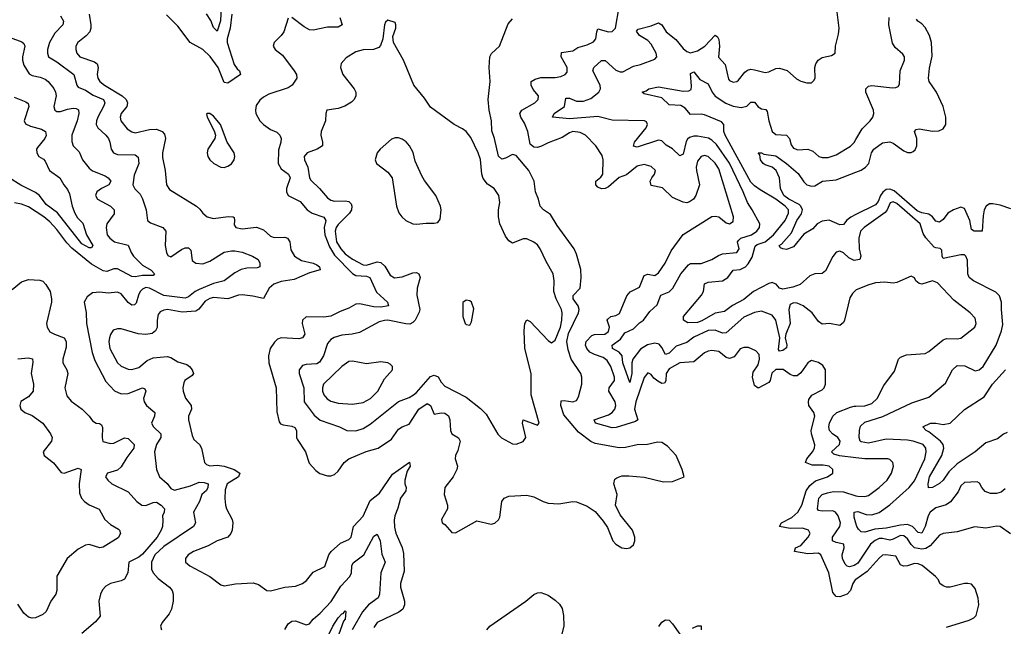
# Model space of a CAD drawing. Header units: inches. Extents: x 1603819 to 1745079, y 385938 to 533966.
# Tile 270 of 561: x 1695300 to 1700834, y 430829 to 434238. Entities that reach past the tile are written whole.
import ezdxf

# ---------------------------------------------------------------- set-up
doc = ezdxf.new("R2010")
doc.units = ezdxf.units.IN
doc.header["$MEASUREMENT"] = 0
doc.layers.add('B6493', color=7, linetype='Continuous')
doc.layers.add('B7403', color=7, linetype='Continuous')

msp = doc.modelspace()

# ---------------------------------------------------------------- linework, layer by layer
at = {"layer": 'B6493', "color": 5}
for points, elevation in [([(1696432.9, 434312.9), (1696428.2, 434231.8), (1696410, 434173.3), (1696390, 434193.6), (1696374, 434234), (1696350, 434271.1)], 360), ([(1700000, 431092.4), (1699996.6, 431090), (1699982.3, 431070), (1699968.8, 431031.2), (1699950, 431010.6), (1699910, 430995.8), (1699890, 430997.4), (1699870, 431018.4), (1699848, 431130), (1699803, 431230), (1699790, 431239.4), (1699730, 431236.4), (1699654.7, 431250), (1699660.4, 431270), (1699690, 431284.3), (1699732.3, 431330), (1699742.3, 431350), (1699733.1, 431370), (1699700.4, 431380.4), (1699630, 431379.4), (1699569.7, 431390), (1699581.8, 431410), (1699640.1, 431439.9), (1699674.2, 431470), (1699696.9, 431510), (1699719.9, 431590), (1699740.4, 431619.6), (1699773.2, 431646.8), (1699840.7, 431670), (1699869.6, 431690), (1699869.7, 431710), (1699849.6, 431730), (1699815.1, 431735.1), (1699754.2, 431734.2), (1699716, 431750), (1699725, 431770), (1699756.7, 431810), (1699766.5, 431830), (1699768.6, 431848.6), (1699749.9, 431910), (1699749.2, 431930), (1699769.3, 432010), (1699762.8, 432030), (1699736.4, 432070), (1699732.8, 432090), (1699735.5, 432104.5), (1699752.3, 432127.7), (1699810, 432158), (1699822, 432170), (1699829.7, 432190), (1699829.6, 432270), (1699814.7, 432294.7), (1699790, 432312.6), (1699750, 432322.4), (1699742, 432318), (1699730, 432309.4), (1699690, 432253.2), (1699670, 432236), (1699650, 432236), (1699630, 432244.5), (1699592.1, 432272.1), (1699550, 432272), (1699527.6, 432252.4), (1699518.6, 432210), (1699510, 432198.9), (1699450, 432168.4), (1699430, 432182.8), (1699419.4, 432230), (1699423, 432257), (1699450, 432298.9), (1699458.6, 432330), (1699456.1, 432356.1), (1699437.7, 432377.7), (1699395.7, 432395.7), (1699370, 432396.8), (1699350, 432388.7), (1699316.6, 432343.4), (1699290, 432334.5), (1699270, 432339.9), (1699230, 432372.8), (1699190, 432379.4), (1699170, 432375), (1699150, 432365.8), (1699090, 432315.6), (1699010, 432310.5), (1698950, 432276.9), (1698933, 432250), (1698931.5, 432208.5), (1698924.2, 432195.8), (1698910, 432194.3), (1698886.2, 432206.2), (1698863.9, 432223.9), (1698850, 432244.4), (1698830, 432253), (1698810, 432228.2), (1698763.3, 432090), (1698756.6, 432050), (1698773.8, 431990), (1698760.7, 431979.3), (1698652.8, 431947.2), (1698630, 431945), (1698536.9, 431970), (1698529.9, 431990), (1698610, 432018.3), (1698630.2, 432029.8), (1698644.3, 432050), (1698649.9, 432070), (1698648, 432090), (1698611.8, 432150), (1698612.5, 432170), (1698642.5, 432210), (1698643.6, 432230), (1698622.4, 432290), (1698602.8, 432322.8), (1698579.2, 432339.2), (1698530, 432355.8), (1698504.3, 432370), (1698487, 432390), (1698479.9, 432410), (1698484.7, 432430), (1698516.6, 432463.4), (1698530, 432469.2), (1698589.5, 432470.5), (1698610, 432486.4), (1698615.7, 432510), (1698602.8, 432550), (1698605.2, 432554.8), (1698622.2, 432570), (1698650, 432576), (1698672.1, 432587.9), (1698713.2, 432686.8), (1698731.1, 432708.9), (1698784.2, 432735.8), (1698810, 432799.7), (1698830, 432807.6), (1698870, 432800.5), (1698890, 432815), (1698927.3, 432870), (1698961.3, 432938.7), (1699030, 433031.8), (1699190, 433131.2), (1699210, 433134.2), (1699230, 433130.2), (1699270, 433096), (1699290, 433090.3), (1699310, 433104.4), (1699312.2, 433130), (1699230, 433400.4), (1699210, 433431.9), (1699170, 433469.1), (1699150, 433474.3), (1699130, 433469.8), (1699110, 433443), (1699102.7, 433410), (1699103.6, 433390), (1699120.7, 433310), (1699100.7, 433250), (1699087.2, 433230), (1699065.5, 433214.5), (1699050, 433209.8), (1699030, 433212.1), (1698970, 433238.7), (1698912.7, 433292.7), (1698850, 433306.8), (1698843.9, 433330), (1698852.7, 433350), (1698868.9, 433370), (1698874.5, 433390), (1698850, 433412.3), (1698810, 433424.5), (1698770, 433414.8), (1698710, 433366.2), (1698670, 433351.5), (1698610, 433299.7), (1698590, 433289.5), (1698570, 433286.9), (1698550, 433297.5), (1698537.9, 433310), (1698538, 433330), (1698566.6, 433353.4), (1698577.4, 433370), (1698579.5, 433450), (1698574.3, 433474.3), (1698538.5, 433530), (1698481.2, 433590), (1698450, 433604.8), (1698410, 433608.9), (1698390, 433601.9), (1698350, 433576.8), (1698270, 433546.4), (1698233.6, 433526.4), (1698210, 433518.9), (1698190, 433521.7), (1698170, 433538.9), (1698155.4, 433610), (1698136.6, 433656.6), (1698116.4, 433690), (1698111.8, 433710), (1698121.6, 433730), (1698195.8, 433770), (1698214, 433790), (1698216, 433810), (1698186, 433846), (1698175.2, 433870), (1698174.4, 433890), (1698196.8, 433903.2), (1698230, 433912.8), (1698310, 433913.3), (1698341.4, 433918.6), (1698366.2, 433930), (1698376.7, 433943.3), (1698378, 433970), (1698343, 434030), (1698345.5, 434054.5), (1698410, 434063.4), (1698437.4, 434082.6), (1698490, 434097.5), (1698526.2, 434113.8), (1698539.2, 434130), (1698543.4, 434170), (1698550, 434187.4), (1698610.4, 434169.6), (1698630, 434171.9), (1698649.8, 434190), (1698669.9, 434310)], 380), ([(1700000, 432718.4), (1699980.2, 432699.8), (1699965.5, 432674.5), (1699935.8, 432550), (1699930, 432537.2), (1699910, 432519.3), (1699851.4, 432531.4), (1699810, 432526.6), (1699790, 432542.4), (1699755.1, 432590), (1699703.1, 432630), (1699670, 432644.9), (1699650, 432646.3), (1699630, 432638.4), (1699624, 432610), (1699629.7, 432530), (1699606.4, 432470), (1699603.2, 432450), (1699611.7, 432410), (1699610, 432393.2), (1699590, 432379.3), (1699570, 432376), (1699564.5, 432384.5), (1699572.8, 432450), (1699549.8, 432550), (1699530, 432576.8), (1699470, 432599.3), (1699430, 432593.3), (1699370, 432565.8), (1699270, 432477.5), (1699250, 432476.6), (1699210, 432493.6), (1699170, 432491.6), (1699090, 432453.5), (1699050, 432423.4), (1698990, 432403.9), (1698950, 432363.4), (1698930, 432356.2), (1698910, 432396.5), (1698894.5, 432414.5), (1698870, 432419.4), (1698829, 432411), (1698790, 432386.5), (1698746.2, 432330), (1698739.9, 432310), (1698739.8, 432250), (1698730, 432199.5), (1698690.6, 432310), (1698687.1, 432350), (1698669.4, 432369.4), (1698631.6, 432390), (1698630.6, 432410), (1698676.3, 432443.7), (1698701.8, 432478.2), (1698750, 432500.4), (1698784.7, 432535.3), (1698806.2, 432550), (1698841.1, 432598.9), (1698883.7, 432636.3), (1698903.1, 432690), (1698951.1, 432708.9), (1698971.3, 432728.7), (1699015.8, 432810), (1699059.9, 432860.1), (1699070, 432868.4), (1699130, 432868.4), (1699190, 432890.2), (1699226.9, 432913.1), (1699250, 432921.7), (1699330.9, 432930), (1699343.7, 432950), (1699335.2, 432990), (1699341.5, 432998.5), (1699353.8, 433010), (1699412.9, 433030), (1699443.7, 433050), (1699458.2, 433070), (1699460.8, 433090), (1699417.2, 433170), (1699389.9, 433209.9), (1699367.3, 433270), (1699290, 433432.5), (1699217.3, 433537.3), (1699190, 433561.9), (1699171.8, 433571.8), (1699110, 433582.6), (1699090, 433582.6), (1699064.5, 433575.5), (1699053.6, 433566.4), (1699047, 433553), (1699030, 433481.7), (1699010, 433472.9), (1698970, 433512.5), (1698933.6, 433533.6), (1698910, 433556.4), (1698899.3, 433559.3), (1698890, 433560.7), (1698770, 433521.7), (1698750, 433527), (1698756.2, 433550), (1698821.8, 433630), (1698829.7, 433650), (1698823.3, 433663.3), (1698812.7, 433670), (1698630, 433673.7), (1698550, 433693.6), (1698390, 433680.9), (1698294.5, 433690), (1698304.8, 433710), (1698362, 433750), (1698370, 433797.1), (1698390, 433797.7), (1698430, 433779.8), (1698470, 433779.6), (1698510, 433795.7), (1698555, 433830), (1698564.6, 433850), (1698562.7, 433870), (1698521, 433950), (1698526.9, 433970), (1698570, 434008), (1698590, 434009.1), (1698650, 433954.5), (1698674.9, 433945.1), (1698690, 433945.6), (1698750, 433976.5), (1698790, 433986.3), (1698870, 434016.4), (1698880.5, 434030), (1698876.8, 434050), (1698850, 434099.8), (1698830, 434121.1), (1698783.5, 434150), (1698767.3, 434172.7), (1698775.6, 434184.4), (1698850, 434203.9), (1698890, 434221.1), (1698909, 434209), (1698933.2, 434170), (1698987.2, 434127.2), (1699030, 434075.9), (1699050, 434058.9), (1699070, 434052.7), (1699110, 434063.4), (1699150.9, 434089.1), (1699210, 434150.3), (1699221.8, 434141.8), (1699230, 434127.3), (1699234.3, 434090), (1699227.2, 434027.2), (1699265.4, 433985.4), (1699284.3, 433904.3), (1699290, 433895.8), (1699310, 433887.6), (1699330, 433890.3), (1699340.9, 433899.1), (1699376.3, 433943.7), (1699390, 433954.7), (1699410, 433959.3), (1699430, 433956.5), (1699490, 433940.8), (1699510, 433945), (1699550, 433963.2), (1699570, 433964.9), (1699613, 433953), (1699666.4, 433906.4), (1699690, 433892.7), (1699723.4, 433883.4), (1699750, 433883), (1699764.4, 433895.6), (1699771, 433909), (1699769.7, 433970), (1699774.7, 433990), (1699788, 434010), (1699810, 434024.9), (1699863.7, 434036.3), (1699884, 434050), (1699885.2, 434090), (1699902.8, 434157.2), (1699905.3, 434190), (1699890.7, 434310)], 360), ([(1695530, 434259.6), (1695547.1, 434230), (1695542.8, 434210), (1695497.5, 434162.5), (1695467.4, 434110), (1695457.5, 434070), (1695456.9, 434050), (1695463.1, 434030), (1695510, 434000.9), (1695605.5, 433930), (1695620.9, 433870), (1695630, 433858.2), (1695670, 433841.3), (1695713.6, 433813.6), (1695770.7, 433790), (1695778.6, 433770), (1695774.1, 433754.1), (1695738.9, 433690), (1695731.5, 433670), (1695730.9, 433650), (1695740.2, 433630), (1695785.4, 433590), (1695799.3, 433570), (1695807.8, 433550), (1695814.7, 433510), (1695827.8, 433490), (1695850, 433480.9), (1695950, 433478.4), (1695965.9, 433465.9), (1695969.4, 433430), (1695944.5, 433364.5), (1695937.2, 433310), (1695947.6, 433287.6), (1695977.1, 433257.1), (1695990, 433230.6), (1696011.4, 433170), (1696019.5, 433110), (1696036.1, 433096.1), (1696104.9, 433070), (1696121.3, 433050), (1696118.9, 432970), (1696125.7, 432930), (1696133.8, 432913.8), (1696150, 432906), (1696210, 432946.7), (1696230, 432955.8), (1696250, 432956.5), (1696263, 432943), (1696270, 432885.7), (1696290.2, 432870.2), (1696330, 432866.3), (1696370, 432880.4), (1696450, 432931.9), (1696490, 432940.1), (1696510, 432939.5), (1696550, 432932.5), (1696608.5, 432910), (1696640.3, 432890), (1696650.3, 432870), (1696650, 432849.7), (1696635.5, 432844.5), (1696577.7, 432842.3), (1696546.1, 432833.9), (1696510, 432815.3), (1696449.6, 432770.4), (1696390, 432754.7), (1696310, 432721.8), (1696286.3, 432710), (1696250, 432679.9), (1696230, 432674.1), (1696110, 432688), (1696030.6, 432730), (1696010, 432732.8), (1695990, 432724.7), (1695978, 432710), (1695967.4, 432690), (1695954.7, 432645.3), (1695945.1, 432634.9), (1695930, 432634), (1695910, 432648.4), (1695870, 432697.2), (1695850, 432706.4), (1695798.6, 432701.4), (1695750, 432706), (1695710, 432703), (1695679.5, 432680.5), (1695662.6, 432650), (1695673.4, 432593.4), (1695676, 432530), (1695707.7, 432367.7), (1695723.6, 432323.6), (1695784.7, 432204.7), (1695833, 432153), (1695870, 432135.9), (1695910, 432137.1), (1695990, 432168.7), (1696003.8, 432163.8), (1696008.7, 432150), (1695996.5, 432110), (1695999.1, 432090), (1696012.8, 432070), (1696060.7, 432030), (1696058.8, 432010), (1696040.7, 431970), (1696052.6, 431950), (1696093.7, 431910), (1696093.5, 431890), (1696068.7, 431850), (1696058.9, 431810), (1696070.2, 431710), (1696085.5, 431670), (1696130, 431631.3), (1696150, 431602.8), (1696170, 431593.7), (1696261.3, 431618.7), (1696310, 431639.1), (1696337.3, 431637.3), (1696359.2, 431630), (1696357.5, 431610), (1696350, 431592.4), (1696323.2, 431570), (1696310.8, 431530), (1696277.6, 431470), (1696288.4, 431410), (1696277.2, 431390), (1696110, 431278.2), (1696059.7, 431230), (1696041, 431190), (1696040.5, 431150), (1696049.7, 431129.7), (1696078.3, 431098.3), (1696141.7, 431050), (1696156.5, 431030), (1696163.6, 431010), (1696163.9, 430970), (1696153.7, 430926.3), (1696140.7, 430899.3), (1696100.4, 430850), (1696092.7, 430830), (1696098, 430810)], 360), ([(1695691.4, 434268.6), (1695700.4, 434210), (1695700.4, 434190), (1695693.9, 434170), (1695673.2, 434146.8), (1695626.7, 434110), (1695616.5, 434090), (1695615.9, 434070), (1695621.6, 434050), (1695638.5, 434030), (1695720.6, 434000.6), (1695736.6, 433990), (1695741, 433970), (1695735.3, 433930), (1695739.1, 433910), (1695751.6, 433890), (1695776.6, 433870), (1695876.9, 433810), (1695898, 433790), (1695906.7, 433770), (1695902.4, 433750), (1695871, 433710), (1695865.5, 433690), (1695869.2, 433669.2), (1695904.3, 433624.3), (1695930, 433607.1), (1695950, 433602.8), (1696030, 433620.7), (1696070, 433622.1), (1696100.3, 433610), (1696114.4, 433594.4), (1696119.4, 433570), (1696103.9, 433490), (1696103.5, 433463.5), (1696118.7, 433390), (1696126, 433310), (1696143.3, 433283.3), (1696294.4, 433190), (1696313.5, 433173.5), (1696330.3, 433150), (1696354.9, 433130), (1696390, 433120.8), (1696471.7, 433131.7), (1696500.7, 433130), (1696505.7, 433125.7), (1696508, 433110), (1696505.1, 433085.1), (1696515.5, 433070), (1696550, 433062.7), (1696631.8, 433071.8), (1696670, 433056.5), (1696710, 433021.1), (1696730, 433013.2), (1696790, 433016.8), (1696806, 433010), (1696818.3, 432990), (1696824.2, 432944.2), (1696845.4, 432910), (1696884.5, 432884.5), (1696950, 432870.5), (1696970, 432860.8), (1696985.4, 432850), (1696988.4, 432831.6), (1696930, 432816), (1696842.3, 432777.7), (1696770, 432766), (1696728.9, 432751.1), (1696702.3, 432730), (1696670, 432671.9), (1696610, 432685.2), (1696550, 432691.1), (1696530, 432689.9), (1696470, 432669.9), (1696390, 432677.6), (1696368.6, 432671.4), (1696343.4, 432656.6), (1696307.7, 432612.3), (1696290, 432599.9), (1696214.5, 432594.5), (1696130.9, 432609.1), (1696110, 432606.6), (1696090, 432596.4), (1696079, 432581), (1696072.6, 432550), (1696072.3, 432507.7), (1696064, 432490), (1696045.4, 432474.6), (1696010, 432468.8), (1695966.5, 432473.5), (1695870, 432500.2), (1695850, 432501.8), (1695826.2, 432493.8), (1695810.1, 432469.9), (1695805.1, 432450), (1695802.3, 432430), (1695806.9, 432390), (1695850.8, 432310), (1695870.5, 432290.5), (1695910, 432273.8), (1695930, 432272.7), (1695970, 432284.1), (1696016.7, 432323.3), (1696050, 432338.8), (1696130, 432346.2), (1696150, 432340.2), (1696190, 432314.7), (1696240.4, 432300.4), (1696255, 432290), (1696270.2, 432270), (1696276.5, 432250), (1696270, 432238.7), (1696229, 432211), (1696222.3, 432197.7), (1696216.9, 432170), (1696218.6, 432150), (1696231.8, 432111.8), (1696265, 432070), (1696265.2, 432050), (1696249.2, 432010), (1696248.4, 431990), (1696270, 431900.7), (1696279.7, 431879.7), (1696310.3, 431850), (1696322.3, 431830), (1696338.3, 431750), (1696350, 431739), (1696370, 431731.1), (1696410, 431735.1), (1696450, 431728.6), (1696506.2, 431710), (1696536.9, 431690), (1696530.2, 431670), (1696465.8, 431630), (1696455.4, 431595.4), (1696452.8, 431547.2), (1696456.5, 431510), (1696462.8, 431490), (1696495.3, 431430), (1696498.5, 431410), (1696494.9, 431370), (1696486.5, 431350), (1696470.1, 431329.9), (1696410, 431309.1), (1696359.4, 431280.6), (1696276.5, 431250), (1696247.9, 431230), (1696231.5, 431210), (1696233.1, 431190), (1696256.9, 431170), (1696370, 431108.3), (1696430, 431063.1), (1696450, 431056.9), (1696512.9, 431067.1), (1696612.9, 431072.9), (1696643.4, 431063.4), (1696690, 431030.3), (1696710, 431029), (1696790, 431049.2), (1696850, 431055.2), (1696890, 431070.2), (1696912.8, 431087.2), (1696950, 431132.8), (1697014.9, 431165.1), (1697037.5, 431230), (1697050.7, 431250), (1697104.3, 431295.7), (1697150, 431317.5), (1697163.9, 431330), (1697177, 431390), (1697230, 431448.6), (1697270, 431536.3), (1697323.3, 431576.7), (1697396.6, 431683.4), (1697490.8, 431750.8), (1697494.3, 431730), (1697478.8, 431701.2), (1697465.4, 431650), (1697465.6, 431630), (1697473.1, 431610), (1697470.9, 431590), (1697439.9, 431550), (1697426.2, 431493.8), (1697408.8, 431450), (1697405.8, 431425.8), (1697406.5, 431386.5), (1697413.5, 431353.5), (1697450, 431272.7), (1697458.2, 431238.2), (1697460.8, 431139.2), (1697440.6, 431070), (1697440.2, 431050), (1697464, 430970), (1697463.8, 430950), (1697453.8, 430926.2), (1697431.4, 430908.6), (1697309.1, 430850), (1697290, 430822)], 380), ([(1696492, 434270), (1696484.2, 434190), (1696467.1, 434130), (1696466.4, 434110), (1696506.4, 433986.4), (1696522.1, 433962.1), (1696536.2, 433950), (1696541.8, 433930), (1696470, 433881.8), (1696450, 433885.8), (1696415.1, 433970), (1696371.6, 434031.6), (1696330, 434069.9), (1696258.2, 434110), (1696190, 434201.1), (1696125.8, 434265.8)], 380), ([(1696810, 434246), (1696784.2, 434170), (1696770, 434149.6), (1696730.4, 434110), (1696725, 434090), (1696736.9, 434070), (1696778.1, 434038.1), (1696843.7, 433950), (1696855.3, 433930), (1696857.6, 433910), (1696831.8, 433870), (1696810, 433854.5), (1696701.2, 433818.8), (1696670, 433803.5), (1696650, 433785.1), (1696630, 433756.2), (1696625.8, 433730), (1696628.1, 433710), (1696649.4, 433670), (1696670, 433649.2), (1696710, 433621.1), (1696746.1, 433606.1), (1696761.6, 433590), (1696770, 433571), (1696768.8, 433550), (1696755.7, 433504.3), (1696753.5, 433430), (1696770, 433400.7), (1696811.7, 433370), (1696819.8, 433350), (1696800.6, 433290), (1696800.2, 433270), (1696809.2, 433250), (1696877.3, 433217.3), (1696915.9, 433170), (1696943.9, 433150), (1697010, 433127.9), (1697020.8, 433110), (1697012.1, 433070), (1697015.4, 433030), (1697041.4, 432961.4), (1697070, 432914.6), (1697170, 432811.7), (1697190, 432800.6), (1697250, 432796.3), (1697268.4, 432788.4), (1697306.1, 432706.1), (1697367.2, 432650), (1697372.4, 432630), (1697330, 432623.5), (1697290, 432624.6), (1697210, 432641.8), (1697190, 432638.9), (1697150, 432616.3), (1697101.5, 432598.5), (1697048.7, 432571.3), (1697010, 432566.1), (1696910, 432567.7), (1696889.4, 432550), (1696888.9, 432530), (1696902.7, 432470), (1696890.2, 432450), (1696870, 432444.9), (1696770, 432450.6), (1696750, 432442.4), (1696733.3, 432426.7), (1696708, 432390), (1696698.6, 432350), (1696700.7, 432310), (1696741.1, 432170), (1696746.2, 432033.8), (1696758.3, 431978.3), (1696767.1, 431967.1), (1696781.7, 431961.7), (1696830, 431954.6), (1696846.8, 431946.8), (1696856.8, 431930), (1696856.5, 431890), (1696860.3, 431880.3), (1696907.5, 431810), (1696926.9, 431746.9), (1696964.4, 431704.4), (1696987.8, 431687.8), (1697030, 431675.5), (1697050, 431675.2), (1697070, 431682.3), (1697090, 431700.2), (1697124.7, 431750), (1697150, 431770.2), (1697248.6, 431811.4), (1697315.8, 431830), (1697390, 431881.1), (1697430, 431936.9), (1697450, 431950.1), (1697490, 431964.7), (1697544.3, 432050), (1697590, 432080.9), (1697609.5, 432069.5), (1697630, 432021.6), (1697670, 432029.1), (1697690, 432027.5), (1697710, 432011.4), (1697718, 431990), (1697721, 431930), (1697729, 431910), (1697767.5, 431887.5), (1697776, 431870), (1697762.5, 431817.5), (1697749.1, 431789.1), (1697747.9, 431770), (1697761.2, 431730), (1697758, 431710), (1697735.8, 431670), (1697690, 431609), (1697686, 431570), (1697704, 431510), (1697704.2, 431490), (1697670.5, 431430), (1697674.8, 431410), (1697690, 431401.6), (1697730, 431356.9), (1697750, 431354.9), (1697870, 431421.7), (1697950, 431403.1), (1697971.7, 431408.3), (1697992, 431428), (1697998, 431442), (1698009.7, 431530), (1698023.7, 431550), (1698050, 431560.3), (1698150, 431565.7), (1698190, 431557), (1698242, 431530), (1698270, 431520.9), (1698330, 431517.6), (1698410, 431530.3), (1698428.9, 431528.9), (1698490, 431504.6), (1698534.7, 431474.7), (1698580.3, 431420.3), (1698604.2, 431384.2), (1698634.6, 431310), (1698650, 431290.4), (1698684, 431270), (1698710, 431266.7), (1698730, 431270.4), (1698750, 431288), (1698757.2, 431310), (1698757.6, 431330), (1698745.3, 431370), (1698676.1, 431456.1), (1698649.6, 431510), (1698658, 431570), (1698639.3, 431630), (1698644.8, 431655.2), (1698655.5, 431664.5), (1698684.8, 431675.2), (1698724.8, 431675.2), (1698810, 431668.2), (1698918, 431642), (1698970, 431642.4), (1699034, 431670), (1699023.6, 431710), (1698989.7, 431790), (1698942, 431842), (1698910, 431862.7), (1698884.7, 431864.7), (1698828.7, 431851.3), (1698770, 431849), (1698705.4, 431834.6), (1698670, 431831.5), (1698535.6, 431855.6), (1698510, 431868.1), (1698441.1, 431921.1), (1698358.3, 432018.3), (1698342, 432070), (1698344.1, 432095.9), (1698361, 432099), (1698410, 432091.4), (1698430, 432098.7), (1698441, 432119), (1698459.5, 432190), (1698460.1, 432230), (1698454, 432250), (1698399.5, 432330), (1698382.8, 432382.8), (1698375.5, 432430), (1698384.5, 432475.5), (1698440.6, 432590), (1698445.4, 432610), (1698439.7, 432630), (1698411, 432670), (1698411.7, 432688.3), (1698450.6, 432730), (1698456.5, 432790), (1698453.9, 432833.9), (1698430, 432921.2), (1698415.8, 432950), (1698321.9, 433081.9), (1698283.8, 433143.8), (1698244.7, 433170), (1698225.3, 433190), (1698216.8, 433230), (1698199.3, 433270), (1698191.2, 433330), (1698162, 433390), (1698090, 433475), (1698070, 433481.1), (1698030, 433459.3), (1698010, 433453.4), (1697991.3, 433471.3), (1697968.2, 433570), (1697953.3, 433613.3), (1697952.1, 433670), (1697938.2, 433730), (1697933.1, 433790), (1697943.8, 433890), (1697938.5, 433970), (1697942, 434030), (1697951.6, 434048.4), (1697996.4, 434090), (1698045.6, 434214.4), (1698070, 434243.1)], 420), ([(1697099.7, 434250), (1697113.5, 434210), (1697090, 434196.8), (1697030, 434195.3), (1696950, 434179), (1696930, 434181.1), (1696898.7, 434198.7), (1696830, 434249.7)], 420), ([(1695195.8, 434155.8), (1695313, 434113), (1695324, 434104), (1695328.7, 434088.7), (1695315.7, 434030), (1695315.7, 434010), (1695323.3, 433983.3), (1695353.7, 433933.7), (1695370, 433924.2), (1695414.7, 433914.7), (1695443.1, 433903.1), (1695459.7, 433890), (1695491.6, 433851.6), (1695502.5, 433830), (1695504.6, 433810), (1695492.1, 433750), (1695497.4, 433730), (1695510, 433722.3), (1695530, 433722.5), (1695570, 433736.1), (1695600.6, 433740.6), (1695618.1, 433738.1), (1695630.8, 433730.8), (1695632.2, 433710), (1695624, 433670), (1695593.4, 433590), (1695593.3, 433553.3), (1695601.8, 433530), (1695635, 433495), (1695652.9, 433450), (1695690, 433403.8), (1695710, 433388.8), (1695780.5, 433360.5), (1695796.9, 433350), (1695813.6, 433330), (1695802, 433310), (1695760.3, 433290), (1695734.7, 433270), (1695727.1, 433250), (1695738, 433230), (1695810.5, 433190.5), (1695831.7, 433170), (1695832.3, 433147.7), (1695789.3, 433090), (1695786.2, 433070), (1695792.6, 433030), (1695806.2, 433010), (1695833.1, 432990), (1695910.1, 432970.1), (1695926.4, 432930), (1695940.1, 432910), (1695990, 432858.8), (1696039, 432830), (1696057.3, 432810), (1696050, 432800.5), (1695990, 432800.6), (1695950, 432792.9), (1695930, 432795), (1695850, 432837.3), (1695830, 432837.1), (1695790, 432822.8), (1695770, 432826.5), (1695703.8, 432863.8), (1695593.7, 432953.7), (1695564.5, 432984.5), (1695510, 433059.9), (1695470, 433102), (1695435.8, 433130), (1695350, 433186.5), (1695310, 433201), (1695271.3, 433208.7)], 340), ([(1700000, 432886.9), (1699990, 432885.5), (1699960.1, 432900.1), (1699930, 432927.8), (1699910, 432936.5), (1699890, 432931.9), (1699870, 432906.6), (1699830, 432826.9), (1699810, 432811), (1699770, 432809.8), (1699740.4, 432799.6), (1699686.4, 432750), (1699644.7, 432735.3), (1699590, 432723.9), (1699570, 432729.8), (1699551.3, 432751.3), (1699537.8, 432757.8), (1699530, 432760.5), (1699510, 432755.5), (1699425.1, 432710), (1699370, 432666.5), (1699307.1, 432632.9), (1699261, 432599), (1699210, 432589), (1699134.5, 432545.5), (1699110, 432536.8), (1699055.3, 432535.3), (1699031.5, 432550), (1699031.1, 432570), (1699131.9, 432690), (1699143.2, 432710), (1699150, 432753.1), (1699170, 432762.3), (1699250, 432771), (1699279.6, 432790), (1699309.9, 432830.1), (1699350, 432834.9), (1699379.4, 432850), (1699394.3, 432865.7), (1699416.2, 432903.8), (1699434.2, 432965.8), (1699445.2, 432974.8), (1699490.1, 432989.9), (1699536.5, 433030), (1699603, 433110), (1699620.6, 433150), (1699620.6, 433170), (1699601.7, 433190), (1699550, 433229), (1699462, 433282), (1699430, 433304.1), (1699410, 433325.7), (1699265.9, 433590), (1699258.7, 433610), (1699258.7, 433650), (1699244.4, 433664.4), (1699150, 433703.9), (1699130, 433707.8), (1699070, 433704.6), (1699040.7, 433740.7), (1699016.3, 433756.3), (1698950, 433759.7), (1698910, 433798), (1698810, 433822), (1698799.3, 433830), (1698821.8, 433838.2), (1698837, 433850), (1698890, 433860.6), (1699030, 433835.6), (1699061.9, 433838.1), (1699073.5, 433846.5), (1699076.3, 433863.7), (1699070, 433934.8), (1699090, 433944.2), (1699122.6, 433902.6), (1699170, 433877.5), (1699192.4, 433830), (1699208.5, 433808.5), (1699269.8, 433769.8), (1699310, 433752.8), (1699354.5, 433745.5), (1699387.4, 433752.6), (1699410, 433773.7), (1699430, 433774.7), (1699450, 433748.3), (1699470, 433736.8), (1699493.2, 433733.2), (1699501.2, 433721.2), (1699511, 433670), (1699530, 433609.2), (1699550, 433593.1), (1699610, 433588.2), (1699626.5, 433570), (1699635.4, 433535.4), (1699650, 433515.6), (1699673, 433507), (1699730.4, 433510.4), (1699758.3, 433498.3), (1699791.3, 433470), (1699810, 433463), (1699844.1, 433464.1), (1699890, 433478.4), (1699970, 433526.7), (1699990, 433548.5), (1700000, 433565.4)], 340), ([(1695270, 433802.3), (1695335.9, 433775.9), (1695347.2, 433767.2), (1695351.9, 433750), (1695325.2, 433670), (1695333.7, 433653.7), (1695360.3, 433640.3), (1695423, 433623), (1695446.3, 433610), (1695450, 433587.3), (1695442.2, 433570), (1695400, 433520), (1695394.4, 433510), (1695396.1, 433490), (1695408.9, 433470), (1695434.2, 433454.2), (1695443.2, 433443.2), (1695468.3, 433390), (1695525.7, 433350), (1695548.7, 433310), (1695570, 433283.8), (1695580.2, 433260.2), (1695594.5, 433190), (1695610.1, 433150), (1695625.5, 433125.5), (1695654.5, 433094.5), (1695675.7, 433030), (1695711.4, 432968.6), (1695703.4, 432956.6), (1695690, 432956.8), (1695650, 432977.9), (1695512.5, 433152.5), (1695450, 433200.3), (1695411, 433251), (1695390, 433267.4), (1695307.6, 433307.6), (1695241.9, 433350)], 320), ([(1700000, 433143), (1699971.4, 433128.6), (1699949.2, 433110.8), (1699930, 433087.4), (1699910, 433084.8), (1699850, 433111.1), (1699810, 433105.2), (1699783.2, 433090), (1699757.1, 433062.9), (1699707.8, 433032.2), (1699650, 432961.5), (1699610, 432947.6), (1699588.7, 432950), (1699575.9, 432955.9), (1699568.5, 432970), (1699582.8, 432977.2), (1699638.9, 433041.1), (1699667.9, 433110), (1699693.4, 433146.6), (1699699.7, 433170), (1699691.4, 433190), (1699680.4, 433200.4), (1699622.6, 433230), (1699595.6, 433250), (1699576.6, 433290), (1699569.9, 433350), (1699551.9, 433390), (1699530, 433409), (1699490, 433421.5), (1699478, 433430), (1699464.6, 433450), (1699459.3, 433479.3), (1699449.8, 433490.2), (1699469.6, 433490.4), (1699481.7, 433481.7), (1699550, 433473), (1699610, 433430.1), (1699674.6, 433374.6), (1699707.1, 433327.1), (1699725, 433310), (1699750, 433302.5), (1699770, 433304.2), (1699811.8, 433330), (1699890, 433337.7), (1700000, 433380.4)], 320), ([(1695258.5, 432721.5), (1695310, 432765), (1695350, 432778.2), (1695414.6, 432774.6), (1695430, 432769.1), (1695448.1, 432750), (1695471, 432710), (1695479.4, 432670), (1695478.7, 432650), (1695451.3, 432531.3), (1695454.4, 432510), (1695470, 432484.4), (1695495.8, 432470), (1695550.1, 432450.1), (1695562.5, 432430), (1695561.6, 432398.4), (1695542.4, 432330), (1695543.6, 432310), (1695565.5, 432270), (1695571.3, 432250), (1695554.4, 432170), (1695564.9, 432124.9), (1695590, 432094), (1695651.5, 432050), (1695690.8, 432010.8), (1695710, 431983.7), (1695730, 431970.3), (1695748.9, 431968.9), (1695760.9, 431960.9), (1695766.3, 431946.3), (1695763.6, 431890), (1695768.5, 431868.5), (1695810, 431856.3), (1695830, 431858.6), (1695890, 431889.2), (1695910, 431884.5), (1695944.7, 431850), (1695942, 431830), (1695902, 431778), (1695870, 431725.7), (1695850, 431706.9), (1695794, 431690), (1695782, 431670), (1695794.9, 431650), (1695818.9, 431630), (1695910, 431584.7), (1695959, 431530), (1695987, 431510), (1696010, 431508.2), (1696050, 431524.2), (1696070, 431526), (1696095, 431510), (1696113.7, 431490), (1696112.8, 431470), (1696102.4, 431450), (1696105.7, 431425.7), (1696102.2, 431390), (1696095.9, 431370), (1696073.1, 431330), (1695990, 431235.3), (1695970, 431218.4), (1695914.6, 431190), (1695909.1, 431130), (1695890, 431093.6), (1695870, 431084.4), (1695810, 431069.7), (1695785.1, 431054.9), (1695766.3, 431033.7), (1695753.7, 431010), (1695744.9, 430970), (1695753.5, 430886.5), (1695726.4, 430853.6), (1695650, 430789.5)], 340), ([(1695290, 432331.7), (1695350, 432338.2), (1695372.2, 432332.2), (1695374, 432314), (1695364.3, 432250), (1695378.5, 432190), (1695376.5, 432150), (1695350, 432119.7), (1695306.6, 432093.4), (1695300.4, 432070), (1695306, 432050), (1695330.3, 432030.3), (1695370, 432013.4), (1695430, 431970.3), (1695474, 431910), (1695483.1, 431890), (1695478.9, 431870), (1695432.7, 431810), (1695437.3, 431790), (1695490, 431748.4), (1695534.1, 431694.1), (1695550, 431688.9), (1695630, 431717.8), (1695645.5, 431710), (1695634.6, 431630), (1695637.4, 431577.4), (1695647, 431550), (1695664.1, 431530), (1695690, 431511.7), (1695747.7, 431487.7), (1695779.6, 431430), (1695810, 431402.3), (1695856, 431376), (1695861.7, 431370), (1695866.2, 431350), (1695853.3, 431326.7), (1695770, 431273.7), (1695750, 431270.5), (1695690, 431288.1), (1695670, 431285.3), (1695630, 431262.4), (1695566.5, 431210), (1695509.4, 431110.6), (1695510.1, 431030.1), (1695504.2, 431010), (1695475.2, 430970), (1695450, 430912.6), (1695430, 430895.3), (1695390, 430877.8), (1695370, 430875.5), (1695350, 430879.8), (1695323.1, 430903.1), (1695290, 430953.1)], 320), ([(1700000, 431775.8), (1699906.9, 431786.9), (1699876.6, 431796.6), (1699862.9, 431810), (1699906.9, 431850), (1699911.9, 431870), (1699898, 431890), (1699869.1, 431910), (1699851.9, 431930), (1699848.7, 431950), (1699852.5, 431970), (1699870.7, 432010), (1699892.1, 432030), (1699970, 432059.8), (1699990, 432065.8), (1700000, 432066.1)], 360), ([(1700000, 431177.3), (1699990, 431170.5), (1699964.1, 431164.1), (1699950, 431167.7), (1699939, 431179), (1699924.4, 431210), (1699923.4, 431230), (1699934.1, 431270), (1699932.5, 431290), (1699890, 431299.6), (1699868.2, 431310), (1699867.9, 431330), (1699909.9, 431390), (1699913.4, 431410), (1699900.5, 431450), (1699886.2, 431470), (1699870, 431478.7), (1699810, 431475.9), (1699790, 431480.7), (1699783.4, 431490), (1699791.7, 431550), (1699810.3, 431569.7), (1699840.3, 431579.7), (1699873.6, 431586.4), (1699930, 431585.6), (1700000, 431563.1)], 360), ([(1700000, 431408.8), (1699990, 431442.9), (1699989.9, 431470.1), (1700000, 431471.9)], 340), ([(1696790, 430811.7), (1696810, 430843.2), (1696830, 430859), (1696850, 430859.4), (1696910, 430837.1), (1696930, 430842.4), (1696950.7, 430870), (1696990, 430902.7), (1697050.5, 430969.5), (1697105.7, 431054.3), (1697155.2, 431110), (1697164.9, 431130), (1697167.7, 431170), (1697173.8, 431186.2), (1697234.7, 431230), (1697290, 431336.4), (1697310, 431347), (1697326.7, 431310), (1697334.9, 431234.9), (1697355.3, 431190), (1697330.1, 431130), (1697322.4, 431010), (1697314.3, 430990), (1697261, 430950), (1697226.4, 430910), (1697168.6, 430810)], 360), ([(1697925.4, 430810), (1697942.6, 430830), (1698144.7, 430970), (1698190, 431007.2), (1698210, 431017), (1698230, 431019.5), (1698270, 431003.9), (1698310, 430976.8), (1698334.5, 430954.5), (1698348.4, 430930), (1698357.1, 430890), (1698359.3, 430830), (1698330, 430719)], 380), ([(1697031.3, 430768.7), (1697059.9, 430830), (1697090, 430877.5), (1697110, 430900.3), (1697117.8, 430902.2), (1697130, 430916.4), (1697133.4, 430913.4), (1697129.2, 430870), (1697121.1, 430858.9), (1697094.7, 430785.3)], 340), ([(1698891.8, 430828.2), (1698910, 430851.7), (1698930, 430866.3), (1698950, 430863.6), (1698970, 430843.6), (1699010, 430784.9)], 380), ([(1699081.7, 430818.3), (1699110, 430831.7), (1699130, 430832.3), (1699130.1, 430810)], 380)]:
    msp.add_lwpolyline(points, dxfattribs=dict(at, elevation=elevation))
for points, elevation in [([(1697370, 434235.3), (1697356, 434224), (1697350.7, 434209.3), (1697341.6, 434130), (1697327.3, 434092.7), (1697318, 434082), (1697289, 434071), (1697230, 434067.8), (1697190, 434057.8), (1697135.8, 434024.2), (1697107.8, 433992.2), (1697104.2, 433970), (1697116.9, 433930), (1697181.1, 433850), (1697188.8, 433830), (1697190.3, 433809.7), (1697180.5, 433790), (1697165.3, 433774.7), (1697127.4, 433752.6), (1697090, 433739.1), (1697026.8, 433730), (1697020.7, 433710), (1697018.7, 433670), (1696995.5, 433610), (1696993.4, 433590), (1697003.2, 433550), (1697001.5, 433530), (1696972.4, 433510), (1696915.8, 433490), (1696898.5, 433470), (1696902, 433450), (1696919.2, 433410), (1696930.1, 433350.1), (1696936.8, 433336.8), (1696985, 433290), (1697030, 433236.9), (1697050, 433223.5), (1697070, 433218.5), (1697130, 433220.2), (1697150, 433216.1), (1697163.2, 433203.2), (1697168, 433190), (1697165, 433170), (1697154.5, 433150), (1697090, 433087.4), (1697078.9, 433070), (1697073.6, 433050), (1697080.9, 432990), (1697105.1, 432950), (1697130, 432922.7), (1697170, 432892.7), (1697230, 432860.7), (1697250, 432859.3), (1697310, 432876.8), (1697330, 432874), (1697352.5, 432852.5), (1697383.2, 432803.2), (1697407.8, 432787.8), (1697450, 432793.1), (1697510, 432815.4), (1697530, 432817.3), (1697543.8, 432810), (1697551.3, 432790), (1697535, 432730), (1697532, 432690), (1697549.4, 432610), (1697546.2, 432593.8), (1697522.3, 432550), (1697510, 432536.5), (1697492.2, 432527.8), (1697470, 432528.1), (1697370, 432549.3), (1697350, 432548.6), (1697320.6, 432539.4), (1697210, 432480.9), (1697169.4, 432470.6), (1697110, 432464.9), (1697068.2, 432451.8), (1697050, 432440.7), (1697030, 432418), (1697007.4, 432350), (1696986.2, 432313.8), (1696970, 432303.7), (1696910, 432300.3), (1696890, 432294.2), (1696871.3, 432270), (1696872, 432250), (1696897.1, 432170), (1696898.4, 432090), (1696955.8, 432015.8), (1696990, 431988.1), (1697097.1, 431950), (1697139.1, 431930), (1697190, 431927.5), (1697230, 431941.6), (1697270, 431965.5), (1697430, 432092.4), (1697490, 432115.5), (1697513.3, 432130), (1697530, 432142.9), (1697610, 432233.4), (1697630, 432241.2), (1697651.7, 432231.7), (1697670, 432200.9), (1697690, 432178.5), (1697810, 432117.8), (1697890, 432053.4), (1697921.2, 432021.2), (1697988.5, 431908.5), (1698008.3, 431888.3), (1698070, 431854.9), (1698090, 431853.4), (1698130, 431868.5), (1698144.2, 431890), (1698126.8, 431970), (1698129.8, 431990.2), (1698210, 431959.1), (1698219.5, 431970), (1698175.8, 432130), (1698174.8, 432250), (1698139.7, 432390), (1698136.2, 432490), (1698139.3, 432530), (1698150, 432551.3), (1698170, 432542.8), (1698270, 432436), (1698290, 432423.1), (1698310, 432437), (1698339.2, 432510), (1698347.9, 432550), (1698349.9, 432590), (1698345.9, 432610), (1698315.9, 432670), (1698302.4, 432710), (1698304.1, 432770), (1698299.1, 432810), (1698258.6, 432878.6), (1698226.2, 432950), (1698210, 432972.2), (1698190, 432988.5), (1698150, 433006.3), (1698130, 433006), (1698070, 432982), (1698050, 432994.5), (1698030, 433022), (1697999.7, 433090), (1697991.3, 433130), (1697991.6, 433170), (1697999.6, 433210), (1697994, 433250), (1697967, 433290), (1697930, 433314.5), (1697904.8, 433344.8), (1697897, 433370), (1697890, 433452.3), (1697877, 433490), (1697836.1, 433576.1), (1697810, 433609.7), (1697790, 433625.1), (1697742.7, 433650), (1697610, 433747.2), (1697576.4, 433796.4), (1697515.6, 433870), (1697458, 434010), (1697401.3, 434110), (1697396.9, 434143.1), (1697413.6, 434190), (1697414.5, 434210), (1697410, 434222)], 440), ([(1696370, 433710.9), (1696354, 433710), (1696351, 433709), (1696354, 433690), (1696393.3, 433613.3), (1696400.2, 433590), (1696398, 433570), (1696358.5, 433510), (1696353.9, 433490), (1696357.6, 433470), (1696369.5, 433450), (1696391.1, 433430), (1696430, 433409.6), (1696450, 433407.1), (1696470, 433414.3), (1696490, 433428.7), (1696505.7, 433450), (1696509.8, 433470), (1696506, 433490), (1696466.2, 433550), (1696428.6, 433650), (1696390, 433695.3)], 420), ([(1697410, 433574.7), (1697390, 433566.3), (1697326.7, 433510), (1697310, 433489.2), (1697298.4, 433450), (1697305.5, 433430), (1697370, 433381.3), (1697393.7, 433350), (1697418.7, 433190), (1697432, 433152), (1697447.3, 433130), (1697470.4, 433110.4), (1697510, 433090.5), (1697530, 433088.5), (1697585.3, 433094.7), (1697630, 433094), (1697650, 433099.1), (1697662.9, 433117.1), (1697669.3, 433169.3), (1697666, 433190), (1697639.3, 433250), (1697575.2, 433335.2), (1697561, 433361), (1697523.5, 433443.5), (1697511, 433491), (1697491.8, 433530), (1697472.1, 433552.1), (1697450, 433566.3), (1697430, 433574.3)], 460), ([(1697810, 432662), (1697791.6, 432648.4), (1697791.3, 432570), (1697804.7, 432530), (1697810, 432524.7), (1697830, 432522), (1697840.4, 432539.6), (1697852.5, 432612.5), (1697839, 432650), (1697830, 432659)], 460), ([(1697170, 432319.8), (1697150, 432316.5), (1697110, 432289.8), (1697008.7, 432190), (1697002.1, 432170), (1697002.6, 432150), (1697009.5, 432130), (1697028.2, 432108.2), (1697050, 432093.7), (1697090, 432084.1), (1697170, 432077.7), (1697230, 432087.3), (1697272.1, 432110), (1697312.4, 432150), (1697350, 432219.3), (1697396, 432270), (1697396, 432290), (1697382, 432302), (1697369.6, 432309.6), (1697330, 432315.1), (1697250, 432305)], 460)]:
    msp.add_lwpolyline(points, close=True, dxfattribs=dict(at, elevation=elevation))
at = {"layer": 'B7403', "color": 5}
for points, elevation in [([(1700000, 433565.4), (1700035.3, 433624.7), (1700081.1, 433670), (1700095.1, 433690), (1700100.4, 433710), (1700098.7, 433730), (1700056, 433830), (1700055.1, 433850), (1700070, 433863.7), (1700090, 433868), (1700205.5, 433854.5), (1700223.9, 433856.1), (1700237.1, 433862.9), (1700244.2, 433875.8), (1700248, 433950), (1700273.1, 434010), (1700272.8, 434030), (1700264.1, 434044.1), (1700221.4, 434081.4), (1700206.6, 434106.6), (1700186, 434210), (1700186.6, 434250)], 340), ([(1700000, 433380.4), (1700030, 433392), (1700054.6, 433410), (1700071.9, 433430), (1700088.6, 433490), (1700101.6, 433510), (1700150, 433546.5), (1700191.3, 433551.3), (1700210, 433543.8), (1700270, 433500.3), (1700290, 433491.7), (1700310, 433491.8), (1700322.5, 433497.5), (1700333.1, 433506.9), (1700342, 433530), (1700342, 433570), (1700329.8, 433610.2), (1700339.5, 433620.5), (1700355.6, 433624.4), (1700430, 433611.6), (1700466.7, 433613.3), (1700490, 433623.8), (1700505.1, 433650), (1700504.8, 433690), (1700489.8, 433750), (1700453.3, 433830), (1700410.9, 433890.9), (1700408.3, 433910), (1700414.4, 433965.6), (1700427.8, 434032.2), (1700424.2, 434110), (1700413.7, 434150), (1700390, 434194.1), (1700370, 434215.5), (1700347.2, 434230), (1700340.6, 434240.6)], 320), ([(1700870, 433174.4), (1700810, 433195.5), (1700770, 433203.5), (1700750, 433202.4), (1700732.1, 433190), (1700721.7, 433170), (1700715.4, 433135.4), (1700710.4, 433050), (1700664, 433050), (1700650, 433059.3), (1700640.4, 433110), (1700610, 433176.8), (1700590, 433184.3), (1700549.2, 433170), (1700515.8, 433150), (1700490, 433114.4), (1700470, 433100.2), (1700450, 433106.6), (1700431, 433131), (1700410, 433144.8), (1700370, 433152.8), (1700344, 433164), (1700215.6, 433275.6), (1700190, 433286.4), (1700170, 433283.5), (1700150.5, 433269.5), (1700137.4, 433250), (1700124.3, 433215.7), (1700110, 433198.5), (1700000, 433143)], 320), ([(1700000, 431471.9), (1700010, 431473.6), (1700057.4, 431457.4), (1700090, 431454.9), (1700130.3, 431469.7), (1700190, 431511.9), (1700298.7, 431610), (1700330, 431646.8), (1700387.7, 431770), (1700395.8, 431810), (1700393, 431830), (1700377.2, 431850), (1700321, 431870), (1700290, 431876), (1700170, 431881.2), (1700070, 431858.9), (1700030, 431865.6), (1700024.6, 431870), (1700018.7, 431890), (1700019.4, 431930), (1700025.5, 431954.5), (1700050, 431976.4), (1700151.9, 432008.1), (1700314.8, 432085.2), (1700410, 432116), (1700504, 432196), (1700542, 432270), (1700570, 432294.3), (1700613.1, 432293.1), (1700670, 432265.2), (1700692.4, 432270), (1700715.4, 432290), (1700787.8, 432410), (1700818, 432490), (1700825.8, 432525.8), (1700817.5, 432610), (1700818.4, 432650), (1700806.4, 432686.4), (1700787, 432707), (1700660.7, 432770), (1700636.3, 432790), (1700629.7, 432810), (1700626.3, 432886.3), (1700617.4, 432910), (1700610, 432916), (1700590, 432917.5), (1700490, 432896.2), (1700484.4, 432910), (1700482.3, 432942.3), (1700472.8, 432952.8), (1700450, 432955.1), (1700440.7, 432960.7), (1700392.5, 433012.5), (1700377.4, 433037.4), (1700360.6, 433090), (1700230, 433205.3), (1700210, 433214.5), (1700192, 433208), (1700176, 433170), (1700165, 433155), (1700047.1, 433070), (1700026.1, 433050), (1700015.9, 433010), (1700018.5, 432950), (1700027.3, 432910), (1700022.4, 432890), (1700000, 432886.9)], 340), ([(1700000, 432066.1), (1700050, 432067.6), (1700090, 432080.8), (1700118.7, 432110), (1700157.4, 432182.6), (1700217.5, 432262.5), (1700239.7, 432330), (1700250, 432342.6), (1700284.9, 432355.1), (1700390, 432363.2), (1700410, 432373.7), (1700490, 432438.4), (1700510, 432446.8), (1700570, 432444), (1700590, 432448.5), (1700668.3, 432510), (1700676.5, 432530), (1700670, 432560.5), (1700641.5, 432590), (1700550, 432661.1), (1700458.7, 432758.7), (1700430, 432771.1), (1700370, 432752.5), (1700356, 432756), (1700337.4, 432770), (1700330, 432787.3), (1700310, 432797), (1700230, 432760.7), (1700210, 432758.4), (1700163.5, 432763.5), (1700110, 432758.7), (1700071.9, 432748.1), (1700000.8, 432719.2), (1700000, 432718.4)], 360), ([(1700850, 431917.7), (1700830, 431908.6), (1700796.7, 431883.3), (1700730, 431860.1), (1700671.2, 431808.8), (1700570, 431742.8), (1700523.1, 431696.9), (1700490, 431650.7), (1700470, 431631.9), (1700430, 431608.4), (1700407.7, 431607.7), (1700405.3, 431630), (1700414.4, 431670), (1700482.7, 431790), (1700494.7, 431830), (1700489.9, 431850), (1700475.3, 431870), (1700410, 431922.8), (1700394, 431930), (1700377, 431950), (1700419, 431970), (1700450, 431970.1), (1700490, 431962.6), (1700529.9, 431970.1), (1700610, 432048.1), (1700721.5, 432118.5), (1700767.6, 432190), (1700839.9, 432270)], 320), ([(1700000, 431563.1), (1700010, 431559.9), (1700050, 431558.3), (1700070, 431565.2), (1700130.8, 431609.2), (1700175.9, 431650), (1700200.7, 431690), (1700211.7, 431730), (1700208.4, 431750), (1700190, 431767.2), (1700179, 431770), (1700050, 431769.9), (1700000, 431775.8)], 360), ([(1700839.1, 431600.9), (1700816, 431584), (1700790, 431575), (1700755.7, 431575.7), (1700727, 431587), (1700707.3, 431610), (1700694.2, 431634.2), (1700682, 431642), (1700610, 431637.4), (1700590, 431618.4), (1700574.7, 431585.3), (1700531.9, 431528.1), (1700507.3, 431512.7), (1700450, 431495.7), (1700417.9, 431470), (1700405.6, 431450), (1700389.1, 431390.9), (1700370, 431351.9), (1700350, 431357), (1700317.5, 431390), (1700290, 431400.7), (1700250, 431398.5), (1700170, 431381.1), (1700105.5, 431374.5), (1700050, 431357.9), (1700030, 431360.2), (1700014.8, 431374.8), (1700005.5, 431390), (1700000, 431408.8)], 340), ([(1700868.1, 431348.1), (1700810, 431389.5), (1700791.5, 431391.5), (1700730, 431380.4), (1700668.4, 431388.4), (1700570, 431360.7), (1700490, 431351.5), (1700470, 431340.8), (1700418.3, 431281.7), (1700392.9, 431267.1), (1700370, 431262.1), (1700330, 431270.4), (1700310, 431289.2), (1700290, 431321.3), (1700270, 431337.4), (1700250, 431339.8), (1700210, 431318.4), (1700190, 431312.8), (1700150, 431323.2), (1700130, 431322.3), (1700108.1, 431311.9), (1700082.8, 431290), (1700010, 431184.1), (1700000, 431177.3)], 360), ([(1700510, 430825.3), (1700637.1, 430862.9), (1700663.6, 430876.4), (1700675.1, 430890), (1700691.8, 430950), (1700686.5, 430986.5), (1700670, 431042), (1700650, 431066), (1700629.6, 431069.6), (1700609.6, 431069.6), (1700530, 431049.8), (1700509.8, 431049.8), (1700490, 431056.2), (1700472.3, 431070), (1700463.6, 431090), (1700447.8, 431110), (1700371.5, 431171.5), (1700350, 431180.2), (1700330, 431181.4), (1700290, 431168.8), (1700267, 431167), (1700250, 431175.6), (1700223.8, 431223.8), (1700168.8, 431231.2), (1700150, 431228.7), (1700130, 431212.4), (1700063.5, 431136.5), (1700000, 431092.4)], 380)]:
    msp.add_lwpolyline(points, dxfattribs=dict(at, elevation=elevation))

doc.saveas('drawing.dxf')
